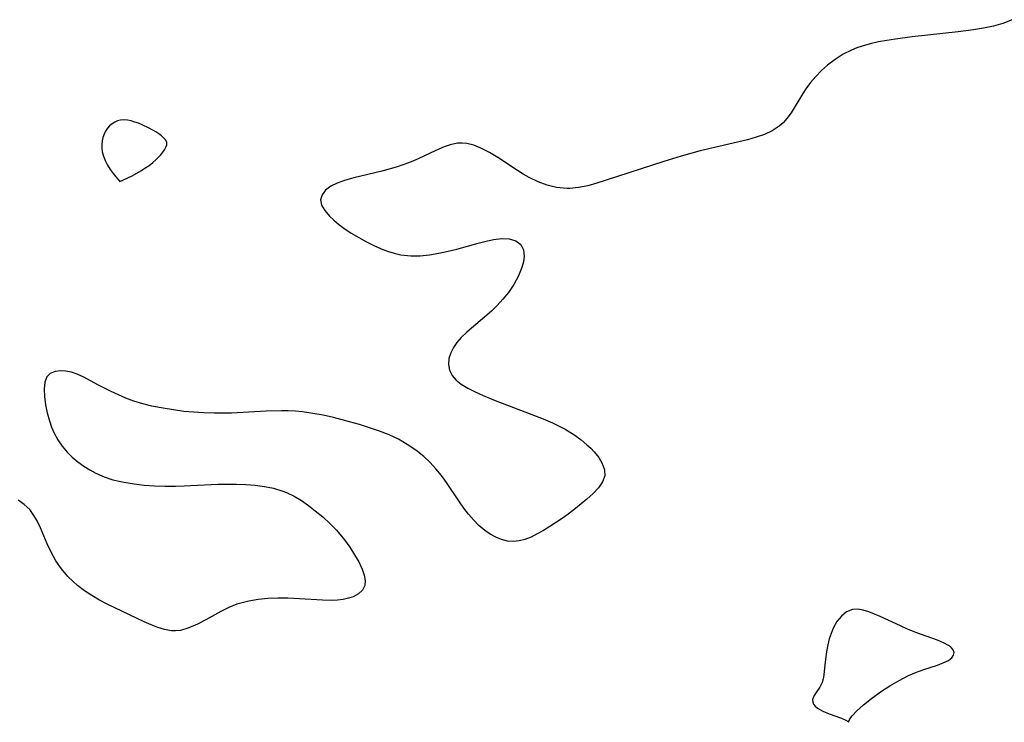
# Model space of a CAD drawing. Header units: metres. Extents: x 1073367 to 1082519, y 1569854 to 1574957.
# Tile 307 of 656: x 1076001 to 1076176, y 1572820 to 1572945. Entities that reach past the tile are written whole.
import ezdxf

# ---------------------------------------------------------------- set-up
doc = ezdxf.new("R2010")
doc.units = ezdxf.units.M
doc.layers.add('CGG_CurvaNivelLidar_v1', color=253, linetype='Continuous', lineweight=30)

msp = doc.modelspace()

# ---------------------------------------------------------------- linework, layer by layer
at = {"layer": 'CGG_CurvaNivelLidar_v1'}
for p, q in [((1076177.6126, 1572945.2896, 68), (1076175.9846, 1572944.6337, 68)), ((1076167.9943, 1572943.109, 68), (1076159.7865, 1572942.2271, 68)), ((1076170.7025, 1572943.4553, 68), (1076167.9943, 1572943.109, 68)), ((1076172.5116, 1572943.7543, 68), (1076170.7025, 1572943.4553, 68)), ((1076174.2776, 1572944.1358, 68), (1076172.5116, 1572943.7543, 68)), ((1076175.9846, 1572944.6337, 68), (1076174.2776, 1572944.1358, 68)), ((1076153.7822, 1572941.336, 68), (1076152.2986, 1572941.0032, 68)), ((1076155.2926, 1572941.612, 68), (1076153.7822, 1572941.336, 68)), ((1076156.8224, 1572941.848, 68), (1076155.2926, 1572941.612, 68)), ((1076159.7865, 1572942.2271, 68), (1076156.8224, 1572941.848, 68)), ((1076148.9763, 1572939.8832, 68), (1076147.4717, 1572939.1191, 68)), ((1076149.9012, 1572940.2633, 68), (1076148.9763, 1572939.8832, 68)), ((1076150.8507, 1572940.5936, 68), (1076149.9012, 1572940.2633, 68)), ((1076152.2986, 1572941.0032, 68), (1076150.8507, 1572940.5936, 68)), ((1076146.0489, 1572938.2209, 68), (1076144.7126, 1572937.2045, 68)), ((1076147.4717, 1572939.1191, 68), (1076146.0489, 1572938.2209, 68)), ((1076143.6277, 1572936.2337, 68), (1076142.6158, 1572935.194, 68)), ((1076144.7126, 1572937.2045, 68), (1076143.6277, 1572936.2337, 68)), ((1076142.6158, 1572935.194, 68), (1076141.68, 1572934.0964, 68)), ((1076140.8268, 1572932.949, 68), (1076140.3099, 1572932.1671, 68)), ((1076141.68, 1572934.0964, 68), (1076140.8268, 1572932.949, 68)), ((1076140.3099, 1572932.1671, 68), (1076138.1932, 1572928.7145, 68)), ((1076018.0835, 1572927.2693, 68), (1076017.5738, 1572927.0413, 68)), ((1076018.6217, 1572927.4078, 68), (1076018.0835, 1572927.2693, 68)), ((1076019.2343, 1572927.4435, 68), (1076018.6217, 1572927.4078, 68)), ((1076019.8681, 1572927.3817, 68), (1076019.2343, 1572927.4435, 68)), ((1076020.5148, 1572927.2469, 68), (1076019.8681, 1572927.3817, 68)), ((1076021.168, 1572927.0565, 68), (1076020.5148, 1572927.2469, 68)), ((1076137.4341, 1572927.6693, 68), (1076136.7898, 1572926.9379, 68)), ((1076138.1932, 1572928.7145, 68), (1076137.4341, 1572927.6693, 68)), ((1076016.2776, 1572925.9442, 68), (1076015.9447, 1572925.4384, 68)), ((1076016.6615, 1572926.3717, 68), (1076016.2776, 1572925.9442, 68)), ((1076017.0973, 1572926.7389, 68), (1076016.6615, 1572926.3717, 68)), ((1076017.5738, 1572927.0413, 68), (1076017.0973, 1572926.7389, 68)), ((1076021.8215, 1572926.8217, 68), (1076021.168, 1572927.0565, 68)), ((1076022.4634, 1572926.5534, 68), (1076021.8215, 1572926.8217, 68)), ((1076023.7186, 1572925.945, 68), (1076022.4634, 1572926.5534, 68)), ((1076024.901, 1572925.2782, 68), (1076023.7186, 1572925.945, 68)), ((1076134.8462, 1572925.4832, 68), (1076133.4676, 1572924.8513, 68)), ((1076136.0774, 1572926.2896, 68), (1076134.8462, 1572925.4832, 68)), ((1076136.7898, 1572926.9379, 68), (1076136.0774, 1572926.2896, 68)), ((1076015.4695, 1572924.2923, 68), (1076015.3264, 1572923.6746, 68)), ((1076015.6764, 1572924.8835, 68), (1076015.4695, 1572924.2923, 68)), ((1076015.9447, 1572925.4384, 68), (1076015.6764, 1572924.8835, 68)), ((1076025.4427, 1572924.9293, 68), (1076024.901, 1572925.2782, 68)), ((1076025.9324, 1572924.5703, 68), (1076025.4427, 1572924.9293, 68)), ((1076026.3485, 1572924.1993, 68), (1076025.9324, 1572924.5703, 68)), ((1076026.6621, 1572923.813, 68), (1076026.3485, 1572924.1993, 68)), ((1076026.8338, 1572923.4063, 68), (1076026.6621, 1572923.813, 68)), ((1076130.4075, 1572923.909, 68), (1076121.9794, 1572921.9203, 68)), ((1076131.9782, 1572924.3415, 68), (1076130.4075, 1572923.909, 68)), ((1076133.4676, 1572924.8513, 68), (1076131.9782, 1572924.3415, 68)), ((1076015.2537, 1572923.0663, 68), (1076015.2482, 1572922.4323, 68)), ((1076015.2482, 1572922.4323, 68), (1076015.3439, 1572921.7227, 68)), ((1076015.3264, 1572923.6746, 68), (1076015.2537, 1572923.0663, 68)), ((1076026.1425, 1572921.6667, 68), (1076026.4595, 1572922.119, 68)), ((1076026.4595, 1572922.119, 68), (1076026.6984, 1572922.5629, 68)), ((1076026.6984, 1572922.5629, 68), (1076026.834, 1572922.9938, 68)), ((1076026.834, 1572922.9938, 68), (1076026.8338, 1572923.4063, 68)), ((1076074.8446, 1572921.977, 68), (1076071.6974, 1572920.4777, 68)), ((1076076.346, 1572922.6392, 68), (1076074.8446, 1572921.977, 68)), ((1076077.3928, 1572923.0042, 68), (1076076.346, 1572922.6392, 68)), ((1076078.7257, 1572923.2743, 68), (1076077.3928, 1572923.0042, 68)), ((1076079.5507, 1572923.3017, 68), (1076078.7257, 1572923.2743, 68)), ((1076080.378, 1572923.2214, 68), (1076079.5507, 1572923.3017, 68)), ((1076081.6358, 1572922.9073, 68), (1076080.378, 1572923.2214, 68)), ((1076082.8867, 1572922.4068, 68), (1076081.6358, 1572922.9073, 68)), ((1076084.392, 1572921.6223, 68), (1076082.8867, 1572922.4068, 68)), ((1076015.3439, 1572921.7227, 68), (1076015.5423, 1572920.9644, 68)), ((1076015.5423, 1572920.9644, 68), (1076015.8402, 1572920.1924, 68)), ((1076015.8402, 1572920.1924, 68), (1076016.2725, 1572919.3594, 68)), ((1076024.344, 1572919.8218, 68), (1076024.8873, 1572920.2996, 68)), ((1076024.8873, 1572920.2996, 68), (1076025.7663, 1572921.2102, 68)), ((1076025.7663, 1572921.2102, 68), (1076026.1425, 1572921.6667, 68)), ((1076071.6974, 1572920.4777, 68), (1076070.4221, 1572919.9479, 68)), ((1076085.8977, 1572920.7099, 68), (1076084.392, 1572921.6223, 68)), ((1076089.3851, 1572918.4223, 68), (1076085.8977, 1572920.7099, 68)), ((1076118.6069, 1572920.9877, 68), (1076115.4924, 1572920.0194, 68)), ((1076121.9794, 1572921.9203, 68), (1076118.6069, 1572920.9877, 68)), ((1076016.2725, 1572919.3594, 68), (1076016.7691, 1572918.5786, 68)), ((1076016.7691, 1572918.5786, 68), (1076017.2802, 1572917.878, 68)), ((1076022.1965, 1572918.3345, 68), (1076022.9653, 1572918.8112, 68)), ((1076022.9653, 1572918.8112, 68), (1076023.6942, 1572919.3167, 68)), ((1076023.6942, 1572919.3167, 68), (1076024.344, 1572919.8218, 68)), ((1076067.761, 1572919.026, 68), (1076065.1827, 1572918.3195, 68)), ((1076069.107, 1572919.4636, 68), (1076067.761, 1572919.026, 68)), ((1076070.4221, 1572919.9479, 68), (1076069.107, 1572919.4636, 68)), ((1076090.4366, 1572917.7567, 68), (1076089.3851, 1572918.4223, 68)), ((1076115.4924, 1572920.0194, 68), (1076105.2098, 1572916.6762, 68)), ((1076017.2802, 1572917.878, 68), (1076017.7576, 1572917.2856, 68)), ((1076017.7576, 1572917.2856, 68), (1076018.5, 1572916.4565, 68)), ((1076018.5, 1572916.4565, 68), (1076020.6561, 1572917.4908, 68)), ((1076020.6561, 1572917.4908, 68), (1076022.1965, 1572918.3345, 68)), ((1076060.2058, 1572917.1084, 68), (1076058.5674, 1572916.6394, 68)), ((1076065.1827, 1572918.3195, 68), (1076060.2058, 1572917.1084, 68)), ((1076091.5075, 1572917.1405, 68), (1076090.4366, 1572917.7567, 68)), ((1076093.0903, 1572916.3844, 68), (1076091.5075, 1572917.1405, 68)), ((1076105.2098, 1572916.6762, 68), (1076103.552, 1572916.1521, 68)), ((1076055.1778, 1572914.9047, 68), (1076054.5353, 1572914.0861, 68)), ((1076056.1275, 1572915.6164, 68), (1076055.1778, 1572914.9047, 68)), ((1076057.2626, 1572916.1726, 68), (1076056.1275, 1572915.6164, 68)), ((1076058.5674, 1572916.6394, 68), (1076057.2626, 1572916.1726, 68)), ((1076094.7139, 1572915.794, 68), (1076093.0903, 1572916.3844, 68)), ((1076096.3592, 1572915.3884, 68), (1076094.7139, 1572915.794, 68)), ((1076098.2691, 1572915.1941, 68), (1076096.3592, 1572915.3884, 68)), ((1076098.7092, 1572915.1991, 68), (1076098.2691, 1572915.1941, 68)), ((1076100.3018, 1572915.3612, 68), (1076098.7092, 1572915.1991, 68)), ((1076101.9163, 1572915.6978, 68), (1076100.3018, 1572915.3612, 68)), ((1076103.552, 1572916.1521, 68), (1076101.9163, 1572915.6978, 68)), ((1076054.5353, 1572914.0861, 68), (1076054.275, 1572913.1926, 68)), ((1076054.275, 1572913.1926, 68), (1076054.459, 1572912.2457, 68)), ((1076054.459, 1572912.2457, 68), (1076055.0164, 1572911.2705, 68)), ((1076055.0164, 1572911.2705, 68), (1076055.8581, 1572910.2845, 68)), ((1076055.8581, 1572910.2845, 68), (1076056.6318, 1572909.5501, 68)), ((1076056.6318, 1572909.5501, 68), (1076057.5041, 1572908.8263, 68)), ((1076057.5041, 1572908.8263, 68), (1076058.4577, 1572908.1209, 68)), ((1076058.4577, 1572908.1209, 68), (1076059.7463, 1572907.2704, 68)), ((1076059.7463, 1572907.2704, 68), (1076061.1073, 1572906.453, 68)), ((1076061.1073, 1572906.453, 68), (1076062.485, 1572905.6841, 68)), ((1076085.1119, 1572906.1086, 68), (1076086.5926, 1572906.3013, 68)), ((1076086.5926, 1572906.3013, 68), (1076087.9271, 1572906.262, 68)), ((1076087.9271, 1572906.262, 68), (1076089.1066, 1572905.898, 68)), ((1076062.485, 1572905.6841, 68), (1076063.9012, 1572904.9672, 68)), ((1076063.9012, 1572904.9672, 68), (1076065.3561, 1572904.3327, 68)), ((1076077.053, 1572904.0113, 68), (1076078.5941, 1572904.4019, 68)), ((1076078.5941, 1572904.4019, 68), (1076082.4084, 1572905.4687, 68)), ((1076082.4084, 1572905.4687, 68), (1076083.7891, 1572905.8252, 68)), ((1076083.7891, 1572905.8252, 68), (1076085.1119, 1572906.1086, 68)), ((1076089.1066, 1572905.898, 68), (1076089.9864, 1572905.2049, 68)), ((1076089.9864, 1572905.2049, 68), (1076090.4668, 1572904.2673, 68)), ((1076065.3561, 1572904.3327, 68), (1076066.3787, 1572903.9621, 68)), ((1076066.3787, 1572903.9621, 68), (1076067.4196, 1572903.6548, 68)), ((1076067.4196, 1572903.6548, 68), (1076068.5661, 1572903.4039, 68)), ((1076068.5661, 1572903.4039, 68), (1076070.403, 1572903.2011, 68)), ((1076070.403, 1572903.2011, 68), (1076072.0604, 1572903.2151, 68)), ((1076072.0604, 1572903.2151, 68), (1076073.7272, 1572903.3774, 68)), ((1076073.7272, 1572903.3774, 68), (1076075.3943, 1572903.6525, 68)), ((1076075.3943, 1572903.6525, 68), (1076077.053, 1572904.0113, 68)), ((1076090.4668, 1572904.2673, 68), (1076090.6055, 1572903.1305, 68)), ((1076090.6055, 1572903.1305, 68), (1076090.4837, 1572902.1415, 68)), ((1076090.1943, 1572901.0985, 68), (1076089.5856, 1572899.6145, 68)), ((1076090.4837, 1572902.1415, 68), (1076090.1943, 1572901.0985, 68)), ((1076089.5856, 1572899.6145, 68), (1076088.7732, 1572898.1199, 68)), ((1076088.7732, 1572898.1199, 68), (1076087.7798, 1572896.6687, 68)), ((1076087.7798, 1572896.6687, 68), (1076086.7946, 1572895.4778, 68)), ((1076085.7654, 1572894.3579, 68), (1076084.7355, 1572893.3723, 68)), ((1076086.7946, 1572895.4778, 68), (1076085.7654, 1572894.3579, 68)), ((1076084.7355, 1572893.3723, 68), (1076080.3579, 1572889.6281, 68)), ((1076079.3669, 1572888.6559, 68), (1076078.6083, 1572887.7776, 68)), ((1076080.3579, 1572889.6281, 68), (1076079.3669, 1572888.6559, 68)), ((1076077.9722, 1572886.873, 68), (1076077.4849, 1572885.948, 68)), ((1076078.6083, 1572887.7776, 68), (1076077.9722, 1572886.873, 68)), ((1076077.4849, 1572885.948, 68), (1076077.1492, 1572884.892, 68)), ((1076077.1492, 1572884.892, 68), (1076077.066, 1572883.8467, 68)), ((1076077.066, 1572883.8467, 68), (1076077.2645, 1572882.8261, 68)), ((1076005.4696, 1572881.6696, 68), (1076005.098, 1572880.6883, 68)), ((1076006.0813, 1572882.2318, 68), (1076005.4696, 1572881.6696, 68)), ((1076006.9267, 1572882.5755, 68), (1076006.0813, 1572882.2318, 68)), ((1076007.9396, 1572882.7077, 68), (1076006.9267, 1572882.5755, 68)), ((1076008.8606, 1572882.656, 68), (1076007.9396, 1572882.7077, 68)), ((1076009.8631, 1572882.4558, 68), (1076008.8606, 1572882.656, 68)), ((1076010.892, 1572882.1168, 68), (1076009.8631, 1572882.4558, 68)), ((1076012.0875, 1572881.5736, 68), (1076010.892, 1572882.1168, 68)), ((1076014.5609, 1572880.2341, 68), (1076012.0875, 1572881.5736, 68)), ((1076077.2645, 1572882.8261, 68), (1076077.7399, 1572881.884, 68)), ((1076077.7399, 1572881.884, 68), (1076078.4596, 1572881.0615, 68)), ((1076005.098, 1572880.6883, 68), (1076005.0112, 1572879.4335, 68)), ((1076016.9249, 1572879.0395, 68), (1076014.5609, 1572880.2341, 68)), ((1076078.4596, 1572881.0615, 68), (1076079.3832, 1572880.3262, 68)), ((1076079.3832, 1572880.3262, 68), (1076080.5492, 1572879.6087, 68)), ((1076005.0112, 1572879.4335, 68), (1076005.0703, 1572878.1084, 68)), ((1076005.0703, 1572878.1084, 68), (1076005.2478, 1572876.665, 68)), ((1076019.5606, 1572877.8457, 68), (1076016.9249, 1572879.0395, 68)), ((1076080.5492, 1572879.6087, 68), (1076081.8514, 1572878.9458, 68)), ((1076081.8514, 1572878.9458, 68), (1076083.2537, 1572878.3207, 68)), ((1076083.2537, 1572878.3207, 68), (1076085.4106, 1572877.4515, 68)), ((1076005.2478, 1572876.665, 68), (1076005.5334, 1572875.2447, 68)), ((1076021.0043, 1572877.2919, 68), (1076019.5606, 1572877.8457, 68)), ((1076022.5838, 1572876.8149, 68), (1076021.0043, 1572877.2919, 68)), ((1076024.2037, 1572876.4298, 68), (1076022.5838, 1572876.8149, 68)), ((1076025.8519, 1572876.1033, 68), (1076024.2037, 1572876.4298, 68)), ((1076085.4106, 1572877.4515, 68), (1076093.9507, 1572874.1593, 68)), ((1076005.5334, 1572875.2447, 68), (1076005.9242, 1572873.8016, 68)), ((1076028.4185, 1572875.6764, 68), (1076025.8519, 1572876.1033, 68)), ((1076029.8846, 1572875.4903, 68), (1076028.4185, 1572875.6764, 68)), ((1076031.6751, 1572875.3265, 68), (1076029.8846, 1572875.4903, 68)), ((1076033.475, 1572875.2219, 68), (1076031.6751, 1572875.3265, 68)), ((1076035.2801, 1572875.1678, 68), (1076033.475, 1572875.2219, 68)), ((1076038.4131, 1572875.1809, 68), (1076035.2801, 1572875.1678, 68)), ((1076044.5542, 1572875.498, 68), (1076038.4131, 1572875.1809, 68)), ((1076047.3179, 1572875.5821, 68), (1076044.5542, 1572875.498, 68)), ((1076048.4993, 1572875.5693, 68), (1076047.3179, 1572875.5821, 68)), ((1076049.7831, 1572875.5075, 68), (1076048.4993, 1572875.5693, 68)), ((1076051.0621, 1572875.3927, 68), (1076049.7831, 1572875.5075, 68)), ((1076052.9094, 1572875.133, 68), (1076051.0621, 1572875.3927, 68)), ((1076054.7459, 1572874.7862, 68), (1076052.9094, 1572875.133, 68)), ((1076056.5736, 1572874.3761, 68), (1076054.7459, 1572874.7862, 68)), ((1076005.9242, 1572873.8016, 68), (1076006.3022, 1572872.6787, 68)), ((1076059.4527, 1572873.6385, 68), (1076056.5736, 1572874.3761, 68)), ((1076061.2487, 1572873.1264, 68), (1076059.4527, 1572873.6385, 68)), ((1076063.027, 1572872.5714, 68), (1076061.2487, 1572873.1264, 68)), ((1076093.9507, 1572874.1593, 68), (1076095.6621, 1572873.4248, 68)), ((1076095.6621, 1572873.4248, 68), (1076097.309, 1572872.6173, 68)), ((1076006.3022, 1572872.6787, 68), (1076006.765, 1572871.5792, 68)), ((1076006.765, 1572871.5792, 68), (1076007.4084, 1572870.3976, 68)), ((1076064.7787, 1572871.9629, 68), (1076063.027, 1572872.5714, 68)), ((1076066.4923, 1572871.2849, 68), (1076064.7787, 1572871.9629, 68)), ((1076068.1655, 1572870.506, 68), (1076066.4923, 1572871.2849, 68)), ((1076097.309, 1572872.6173, 68), (1076097.8967, 1572872.2936, 68)), ((1076097.8967, 1572872.2936, 68), (1076099.5979, 1572871.2361, 68)), ((1076099.5979, 1572871.2361, 68), (1076100.7363, 1572870.4136, 68)), ((1076007.4084, 1572870.3976, 68), (1076008.1781, 1572869.2782, 68)), ((1076008.1781, 1572869.2782, 68), (1076009.0642, 1572868.2337, 68)), ((1076069.7525, 1572869.6094, 68), (1076068.1655, 1572870.506, 68)), ((1076071.26, 1572868.5909, 68), (1076069.7525, 1572869.6094, 68)), ((1076100.7363, 1572870.4136, 68), (1076101.7875, 1572869.5492, 68)), ((1076101.7875, 1572869.5492, 68), (1076102.4548, 1572868.9293, 68)), ((1076009.0642, 1572868.2337, 68), (1076010.0018, 1572867.3241, 68)), ((1076072.6782, 1572867.4542, 68), (1076071.26, 1572868.5909, 68)), ((1076102.4548, 1572868.9293, 68), (1076103.0633, 1572868.2931, 68)), ((1076103.0633, 1572868.2931, 68), (1076103.8799, 1572867.2645, 68)), ((1076010.0018, 1572867.3241, 68), (1076011.0178, 1572866.4839, 68)), ((1076011.0178, 1572866.4839, 68), (1076012.0389, 1572865.745, 68)), ((1076012.0389, 1572865.745, 68), (1076013.1095, 1572865.0684, 68)), ((1076073.8048, 1572866.3951, 68), (1076072.6782, 1572867.4542, 68)), ((1076074.8608, 1572865.2631, 68), (1076073.8048, 1572866.3951, 68)), ((1076103.8799, 1572867.2645, 68), (1076104.499, 1572866.2189, 68)), ((1076104.499, 1572866.2189, 68), (1076104.9013, 1572865.0853, 68)), ((1076013.1095, 1572865.0684, 68), (1076014.2277, 1572864.4645, 68)), ((1076014.2277, 1572864.4645, 68), (1076015.7013, 1572863.8217, 68)), ((1076075.8483, 1572864.0705, 68), (1076074.8608, 1572865.2631, 68)), ((1076076.7659, 1572862.8266, 68), (1076075.8483, 1572864.0705, 68)), ((1076104.9487, 1572863.9829, 68), (1076104.5727, 1572862.9078, 68)), ((1076104.9013, 1572865.0853, 68), (1076104.9487, 1572863.9829, 68)), ((1076015.7013, 1572863.8217, 68), (1076017.2361, 1572863.3137, 68)), ((1076017.2361, 1572863.3137, 68), (1076018.3885, 1572863.0272, 68)), ((1076018.3885, 1572863.0272, 68), (1076019.2405, 1572862.855, 68)), ((1076019.2405, 1572862.855, 68), (1076021.0195, 1572862.566, 68)), ((1076021.0195, 1572862.566, 68), (1076022.8285, 1572862.3525, 68)), ((1076022.8285, 1572862.3525, 68), (1076024.6583, 1572862.2112, 68)), ((1076029.9306, 1572862.2011, 68), (1076035.9361, 1572862.4874, 68)), ((1076035.9361, 1572862.4874, 68), (1076037.9272, 1572862.5322, 68)), ((1076037.9272, 1572862.5322, 68), (1076039.3022, 1572862.5215, 68)), ((1076039.3022, 1572862.5215, 68), (1076040.977, 1572862.4535, 68)), ((1076040.977, 1572862.4535, 68), (1076042.633, 1572862.3171, 68)), ((1076042.633, 1572862.3171, 68), (1076044.2625, 1572862.0971, 68)), ((1076079.0599, 1572859.353, 68), (1076076.7659, 1572862.8266, 68)), ((1076104.5727, 1572862.9078, 68), (1076103.8494, 1572861.8692, 68)), ((1076024.6583, 1572862.2112, 68), (1076026.5021, 1572862.1446, 68)), ((1076026.5021, 1572862.1446, 68), (1076028.4133, 1572862.1542, 68)), ((1076028.4133, 1572862.1542, 68), (1076029.9306, 1572862.2011, 68)), ((1076044.2625, 1572862.0971, 68), (1076045.8558, 1572861.773, 68)), ((1076045.8558, 1572861.773, 68), (1076047.4001, 1572861.3178, 68)), ((1076047.4001, 1572861.3178, 68), (1076048.2008, 1572861.0093, 68)), ((1076048.2008, 1572861.0093, 68), (1076049.5575, 1572860.3543, 68)), ((1076102.8785, 1572860.8448, 68), (1076101.7409, 1572859.814, 68)), ((1076103.8494, 1572861.8692, 68), (1076102.8785, 1572860.8448, 68)), ((1076001.4385, 1572858.9099, 68), (1076000.3713, 1572859.6719, 68)), ((1076002.4117, 1572857.9747, 68), (1076001.4385, 1572858.9099, 68)), ((1076049.5575, 1572860.3543, 68), (1076050.8615, 1572859.5787, 68)), ((1076050.8615, 1572859.5787, 68), (1076052.122, 1572858.7096, 68)), ((1076079.8465, 1572858.232, 68), (1076079.0599, 1572859.353, 68)), ((1076101.7409, 1572859.814, 68), (1076099.7549, 1572858.1703, 68)), ((1076003.0465, 1572857.1206, 68), (1076002.4117, 1572857.9747, 68)), ((1076003.7113, 1572855.9812, 68), (1076003.0465, 1572857.1206, 68)), ((1076052.122, 1572858.7096, 68), (1076053.345, 1572857.7692, 68)), ((1076053.345, 1572857.7692, 68), (1076054.6597, 1572856.6624, 68)), ((1076080.6689, 1572857.1551, 68), (1076079.8465, 1572858.232, 68)), ((1076081.5351, 1572856.1398, 68), (1076080.6689, 1572857.1551, 68)), ((1076098.6922, 1572857.3627, 68), (1076097.5202, 1572856.5326, 68)), ((1076099.7549, 1572858.1703, 68), (1076098.6922, 1572857.3627, 68)), ((1076004.3121, 1572854.745, 68), (1076003.7113, 1572855.9812, 68)), ((1076054.6597, 1572856.6624, 68), (1076055.9213, 1572855.4993, 68)), ((1076055.9213, 1572855.4993, 68), (1076057.1142, 1572854.285, 68)), ((1076082.5146, 1572855.1468, 68), (1076081.5351, 1572856.1398, 68)), ((1076097.5202, 1572856.5326, 68), (1076095.1862, 1572854.987, 68)), ((1076005.5074, 1572851.9023, 68), (1076004.3121, 1572854.745, 68)), ((1076057.1142, 1572854.285, 68), (1076058.563, 1572852.5832, 68)), ((1076083.5508, 1572854.265, 68), (1076082.5146, 1572855.1468, 68)), ((1076084.5167, 1572853.5922, 68), (1076083.5508, 1572854.265, 68)), ((1076085.5196, 1572853.0392, 68), (1076084.5167, 1572853.5922, 68)), ((1076092.9199, 1572853.6321, 68), (1076091.8253, 1572853.0806, 68)), ((1076094.0497, 1572854.281, 68), (1076092.9199, 1572853.6321, 68)), ((1076095.1862, 1572854.987, 68), (1076094.0497, 1572854.281, 68)), ((1076006.212, 1572850.3662, 68), (1076005.5074, 1572851.9023, 68)), ((1076058.563, 1572852.5832, 68), (1076059.5153, 1572851.2708, 68)), ((1076086.5542, 1572852.6245, 68), (1076085.5196, 1572853.0392, 68)), ((1076087.5987, 1572852.3723, 68), (1076086.5542, 1572852.6245, 68)), ((1076088.6577, 1572852.2917, 68), (1076087.5987, 1572852.3723, 68)), ((1076089.6951, 1572852.39, 68), (1076088.6577, 1572852.2917, 68)), ((1076090.7259, 1572852.648, 68), (1076089.6951, 1572852.39, 68)), ((1076091.8253, 1572853.0806, 68), (1076090.7259, 1572852.648, 68)), ((1076007.0755, 1572848.8621, 68), (1076006.212, 1572850.3662, 68)), ((1076059.5153, 1572851.2708, 68), (1076060.3603, 1572849.9473, 68)), ((1076060.3603, 1572849.9473, 68), (1076061.0873, 1572848.6417, 68)), ((1076008.0865, 1572847.4274, 68), (1076007.0755, 1572848.8621, 68)), ((1076061.0873, 1572848.6417, 68), (1076061.6744, 1572847.3848, 68)), ((1076009.2283, 1572846.076, 68), (1076008.0865, 1572847.4274, 68)), ((1076061.6744, 1572847.3848, 68), (1076062.0529, 1572846.3186, 68)), ((1076010.1408, 1572845.1515, 68), (1076009.2283, 1572846.076, 68)), ((1076010.9296, 1572844.4473, 68), (1076010.1408, 1572845.1515, 68)), ((1076062.0529, 1572846.3186, 68), (1076062.2348, 1572845.3325, 68)), ((1076062.2348, 1572845.3325, 68), (1076062.153, 1572844.4435, 68)), ((1076012.1588, 1572843.5069, 68), (1076010.9296, 1572844.4473, 68)), ((1076013.4646, 1572842.653, 68), (1076012.1588, 1572843.5069, 68)), ((1076061.0215, 1572842.9802, 68), (1076060.072, 1572842.4617, 68)), ((1076061.7346, 1572843.645, 68), (1076061.0215, 1572842.9802, 68)), ((1076062.153, 1572844.4435, 68), (1076061.7346, 1572843.645, 68)), ((1076014.8254, 1572841.8664, 68), (1076013.4646, 1572842.653, 68)), ((1076016.2227, 1572841.1322, 68), (1076014.8254, 1572841.8664, 68)), ((1076039.8402, 1572841.2695, 68), (1076039.3479, 1572841.1075, 68)), ((1076041.4744, 1572841.6876, 68), (1076039.8402, 1572841.2695, 68)), ((1076043.1654, 1572841.9698, 68), (1076041.4744, 1572841.6876, 68)), ((1076044.8962, 1572842.1394, 68), (1076043.1654, 1572841.9698, 68)), ((1076046.6516, 1572842.2133, 68), (1076044.8962, 1572842.1394, 68)), ((1076048.4171, 1572842.2029, 68), (1076046.6516, 1572842.2133, 68)), ((1076049.4854, 1572842.1599, 68), (1076048.4171, 1572842.2029, 68)), ((1076054.6156, 1572841.8242, 68), (1076049.4854, 1572842.1599, 68)), ((1076056.2283, 1572841.8016, 68), (1076054.6156, 1572841.8242, 68)), ((1076057.2951, 1572841.8552, 68), (1076056.2283, 1572841.8016, 68)), ((1076058.3061, 1572841.9784, 68), (1076057.2951, 1572841.8552, 68)), ((1076059.2325, 1572842.1776, 68), (1076058.3061, 1572841.9784, 68)), ((1076060.072, 1572842.4617, 68), (1076059.2325, 1572842.1776, 68)), ((1076022.8106, 1572837.9659, 68), (1076016.2227, 1572841.1322, 68)), ((1076036.5159, 1572839.8265, 68), (1076033.8379, 1572838.3329, 68)), ((1076037.9049, 1572840.5201, 68), (1076036.5159, 1572839.8265, 68)), ((1076039.3479, 1572841.1075, 68), (1076037.9049, 1572840.5201, 68)), ((1076148.0937, 1572839.7444, 68.5), (1076147.1724, 1572839.0111, 68.5)), ((1076149.129, 1572840.1569, 68.5), (1076148.0937, 1572839.7444, 68.5)), ((1076150.0433, 1572840.2115, 68.5), (1076149.129, 1572840.1569, 68.5)), ((1076151.0196, 1572840.0584, 68.5), (1076150.0433, 1572840.2115, 68.5)), ((1076152.0478, 1572839.7499, 68.5), (1076151.0196, 1572840.0584, 68.5)), ((1076153.054, 1572839.3589, 68.5), (1076152.0478, 1572839.7499, 68.5)), ((1076024.0378, 1572837.4229, 68), (1076022.8106, 1572837.9659, 68)), ((1076033.8379, 1572838.3329, 68), (1076032.3208, 1572837.5356, 68)), ((1076146.3716, 1572838.0319, 68.5), (1076145.7076, 1572836.8638, 68.5)), ((1076147.1724, 1572839.0111, 68.5), (1076146.3716, 1572838.0319, 68.5)), ((1076154.0959, 1572838.9032, 68.5), (1076153.054, 1572839.3589, 68.5)), ((1076157.7192, 1572837.2372, 68.5), (1076154.0959, 1572838.9032, 68.5)), ((1076025.2442, 1572836.9521, 68), (1076024.0378, 1572837.4229, 68)), ((1076026.4345, 1572836.5921, 68), (1076025.2442, 1572836.9521, 68)), ((1076027.6133, 1572836.3871, 68), (1076026.4345, 1572836.5921, 68)), ((1076028.3914, 1572836.3615, 68), (1076027.6133, 1572836.3871, 68)), ((1076029.3019, 1572836.4607, 68), (1076028.3914, 1572836.3615, 68)), ((1076030.811, 1572836.8824, 68), (1076029.3019, 1572836.4607, 68)), ((1076032.3208, 1572837.5356, 68), (1076030.811, 1572836.8824, 68)), ((1076145.3212, 1572835.9225, 68.5), (1076145.0059, 1572834.9266, 68.5)), ((1076145.7076, 1572836.8638, 68.5), (1076145.3212, 1572835.9225, 68.5)), ((1076158.9652, 1572836.6953, 68.5), (1076157.7192, 1572837.2372, 68.5)), ((1076160.4503, 1572836.1003, 68.5), (1076158.9652, 1572836.6953, 68.5)), ((1076164.2931, 1572834.7122, 68.5), (1076160.4503, 1572836.1003, 68.5)), ((1076145.0059, 1572834.9266, 68.5), (1076144.749, 1572833.8965, 68.5)), ((1076165.3743, 1572834.2614, 68.5), (1076164.2931, 1572834.7122, 68.5)), ((1076166.272, 1572833.7793, 68.5), (1076165.3743, 1572834.2614, 68.5)), ((1076144.4993, 1572832.6152, 68.5), (1076144.3115, 1572831.3448, 68.5)), ((1076144.749, 1572833.8965, 68.5), (1076144.4993, 1572832.6152, 68.5)), ((1076166.6406, 1572833.511, 68.5), (1076166.272, 1572833.7793, 68.5)), ((1076166.8232, 1572833.3443, 68.5), (1076166.6406, 1572833.511, 68.5)), ((1076167.1014, 1572832.9848, 68.5), (1076166.8232, 1572833.3443, 68.5)), ((1076167.2496, 1572832.4825, 68.5), (1076167.1014, 1572832.9848, 68.5)), ((1076167.1605, 1572832.0114, 68.5), (1076167.2496, 1572832.4825, 68.5)), ((1076144.3115, 1572831.3448, 68.5), (1076143.9781, 1572828.0396, 68.5)), ((1076164.2979, 1572830.2708, 68.5), (1076165.4227, 1572830.705, 68.5)), ((1076165.4227, 1572830.705, 68.5), (1076166.2554, 1572831.1127, 68.5)), ((1076166.2554, 1572831.1127, 68.5), (1076166.8668, 1572831.5747, 68.5)), ((1076166.8668, 1572831.5747, 68.5), (1076167.1605, 1572832.0114, 68.5)), ((1076159.1538, 1572828.3984, 68.5), (1076160.5613, 1572828.998, 68.5)), ((1076160.5613, 1572828.998, 68.5), (1076161.8687, 1572829.4763, 68.5)), ((1076161.8687, 1572829.4763, 68.5), (1076164.2979, 1572830.2708, 68.5)), ((1076143.7611, 1572827.1617, 68.5), (1076143.3191, 1572826.3189, 68.5)), ((1076143.9781, 1572828.0396, 68.5), (1076143.7611, 1572827.1617, 68.5)), ((1076155.7821, 1572826.564, 68.5), (1076157.4698, 1572827.547, 68.5)), ((1076157.4698, 1572827.547, 68.5), (1076159.1538, 1572828.3984, 68.5)), ((1076142.7645, 1572825.5889, 68.5), (1076142.2875, 1572824.874, 68.5)), ((1076143.3191, 1572826.3189, 68.5), (1076142.7645, 1572825.5889, 68.5)), ((1076152.5236, 1572824.3302, 68.5), (1076154.1477, 1572825.5001, 68.5)), ((1076154.1477, 1572825.5001, 68.5), (1076155.7821, 1572826.564, 68.5)), ((1076142.2875, 1572824.874, 68.5), (1076142.0372, 1572824.1516, 68.5)), ((1076142.0372, 1572824.1516, 68.5), (1076142.0485, 1572823.7397, 68.5)), ((1076142.0485, 1572823.7397, 68.5), (1076142.1927, 1572823.332, 68.5)), ((1076151.0928, 1572823.1829, 68.5), (1076152.5236, 1572824.3302, 68.5)), ((1076142.1927, 1572823.332, 68.5), (1076142.473, 1572822.9504, 68.5)), ((1076142.473, 1572822.9504, 68.5), (1076142.9108, 1572822.5764, 68.5)), ((1076142.9108, 1572822.5764, 68.5), (1076143.868, 1572822.0338, 68.5)), ((1076143.868, 1572822.0338, 68.5), (1076144.9925, 1572821.5664, 68.5)), ((1076149.0678, 1572821.1946, 68.5), (1076149.9209, 1572822.1167, 68.5)), ((1076149.9209, 1572822.1167, 68.5), (1076151.0928, 1572823.1829, 68.5)), ((1076144.9925, 1572821.5664, 68.5), (1076147.1821, 1572820.7897, 68.5)), ((1076147.1821, 1572820.7897, 68.5), (1076147.9833, 1572820.4616, 68.5)), ((1076147.9833, 1572820.4616, 68.5), (1076148.375, 1572820.2377, 68.5)), ((1076148.375, 1572820.2377, 68.5), (1076148.5, 1572820.0723, 68.5)), ((1076148.469, 1572820.269, 68.5), (1076148.7002, 1572820.6997, 68.5)), ((1076148.5, 1572820.0723, 68.5), (1076148.469, 1572820.269, 68.5)), ((1076148.7002, 1572820.6997, 68.5), (1076149.0678, 1572821.1946, 68.5))]:
    msp.add_line(p, q, dxfattribs=at)

doc.saveas('drawing.dxf')
